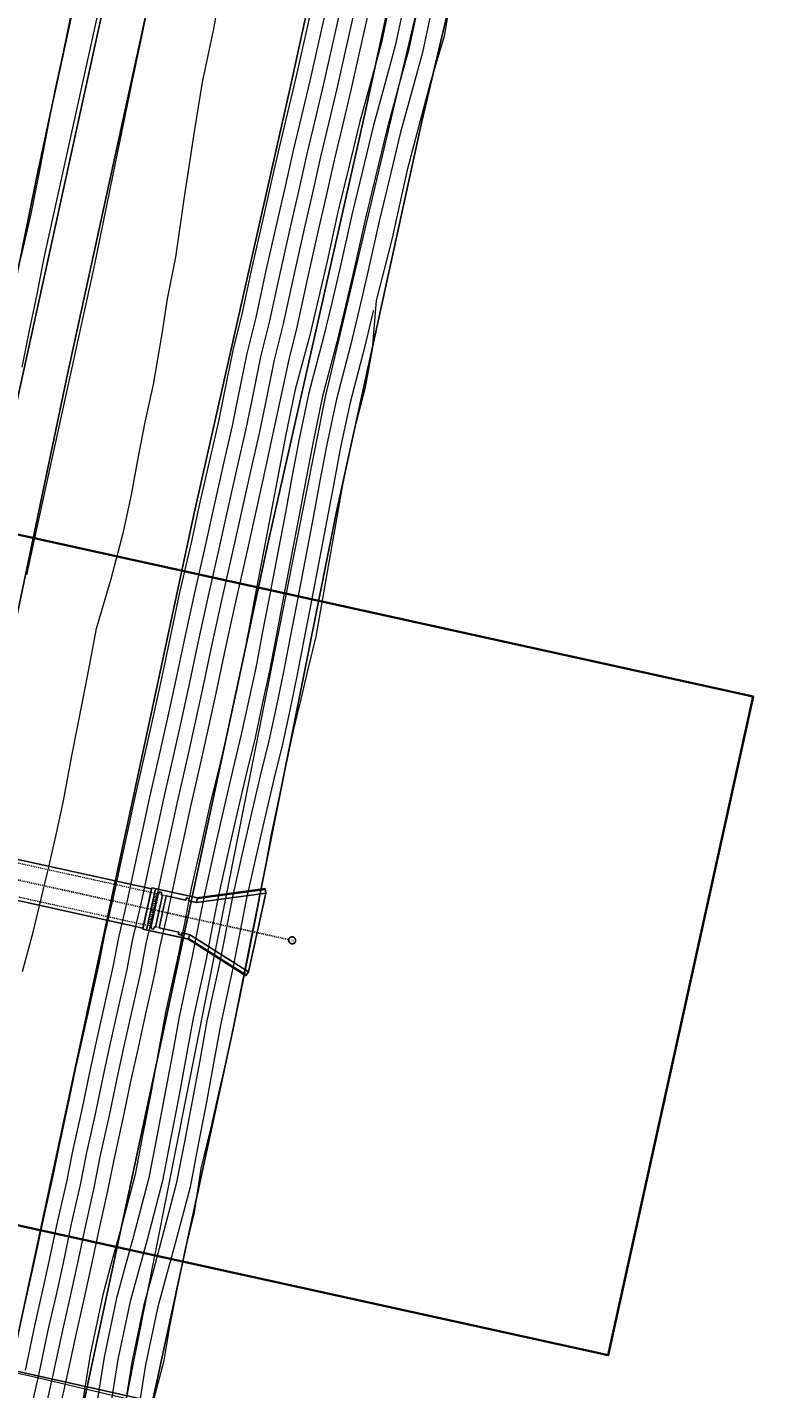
# Model space of a CAD drawing. Header units: metres. Extents: x 250001 to 257773, y 598992 to 609118.
# Tile 697 of 1056: x 254967 to 255048, y 601112 to 601257. Entities that reach past the tile are written whole.
import ezdxf
from ezdxf.lldxf.tags import DXFTag

# ---------------------------------------------------------------- set-up
doc = ezdxf.new("R2010")
doc.units = ezdxf.units.M
doc.linetypes.add('XX-HIDDEN', pattern=[4, 2, -2])
doc.linetypes.add('XX-STRAMIEN', pattern=[16, 10, -2, 2, -2])
for name, color, linetype, lineweight in [('B-WE-GR-GRAS-GV', 252, 'Continuous', 13), ('B-WE-GW-GRONDWERKLIJN_KRUIN-G', 252, 'Continuous', 18), ('B-WE-GW-GRONDWERKLIJN_TEEN-G', 90, 'Continuous', 18), ('B-WE-GW-TALUD_KRUIN-G', 252, 'Continuous', 18), ('B-WE-IE-TERREINAFSCHEIDING_KUNSTMATIG_HEKWERK-G', 252, 'IE-TERREINAFSCHEIDING-KUNSTMATIG', 18), ('B-WE-KG-GRENS_PERCEEL-G', 150, 'KG-PERCEEL', 18), ('B-WE-OG-WATER-GV', 252, 'Continuous', 18), ('B-WE-VH-KANTVERHARDING-G', 60, 'Continuous', 18), ('B-WE-VH-VERHARDING-G', 252, 'Continuous', 18), ('B-WE-VH-VERHARDING_HALFVERHARDING-GV', 252, 'Continuous', 18), ('B-WE-VH-VERHARDING_OPEN-GV', 252, 'Continuous', 18), ('N-CO-BC-BETONVORM-G', 50, 'Continuous', 25), ('N-CO-BC-BETONVORM-GN', 7, 'XX-HIDDEN', 18), ('T-WA-KG-GRENS_WERK-G', 7, 'XX-WERKGRENS', 35), ('X-XX-AL-REFERENTIE-G', 7, 'Continuous', 18), ('X_XX_AL_STRAMIENLIJN_G-1', 7, 'Continuous', 25), ('X_XX_AL_STRAMIENLIJN_G-2', 7, 'Continuous', 50), ('X_XX_AL_STRAMIENLIJN_G-3', 7, 'XX-STRAMIEN', 25)]:
    doc.layers.add(name, color=color, linetype=linetype, lineweight=lineweight)
doc.styles.add('NLCS-ISO', font='NLCS-ISO.ttf')
doc.styles.get("Standard").update_dxf_attribs({"font": 'NLCS-ISO.ttf'})
doc.linetypes.add('IE-TERREINAFSCHEIDING-KUNSTMATIG', pattern='A,4,[82,NLCS.shx,S=0.75,R=90,X=0,Y=0],4,-2', length=10)
tags = doc.linetypes.add('KG-PERCEEL', pattern='A,5.5,-2,["P",Standard,S=1.8,R=0,X=-0.5,Y=-0.9],-2,5.5,-2,[5,NLCS.SHX,S=0.75,R=0,X=0,Y=0],-2', length=19).pattern_tags.tags
tags[6] = DXFTag(74, 10)
doc.linetypes.add('XX-WERKGRENS', pattern='A,0,[137,NLCS.SHX,S=0.1,R=0,X=-1.1,Y=-1.35],-6', length=6)

# ---------------------------------------------------------------- blocks, each defined once
blk = doc.blocks.new('BS2021-132-Xref-KAD-20210617')
at = {"layer": 'B-WE-KG-GRENS_PERCEEL-G', "flags": 128}
blk.add_lwpolyline([(254907.422, 600750.902), (254912, 600815), (254918, 600889), (254964, 601042), (254999, 601218), (255017, 601294), (255020, 601325), (255015, 601354), (255000, 601414), (254968, 601478), (254940, 601559), (254919, 601592), (254834, 601658), (254818, 601666), (254801, 601670), (254760, 601673), (254708, 601664), (254681, 601664), (254664, 601673), (254661.278, 601676.5)], dxfattribs=at)
blk = doc.blocks.new('BS2021-132-Xref-inmeting-2d-20210906')
at = {"layer": 'B-WE-GW-GRONDWERKLIJN_KRUIN-G'}
for points in [[(254966.65, 601156.68), (254967.82, 601160.88), (254968.67, 601164.42), (254969.53, 601167.97), (254970.29, 601171.43), (254971.05, 601174.9), (254971.94, 601179.69), (254973.11, 601185.63), (254973.84, 601189.46), (254974.57, 601193.29), (254976.15, 601198.59), (254977.45, 601203.6), (254978.32, 601207.54), (254979.05, 601211.62), (254979.75, 601215.29), (254980.64, 601219.31), (254981.58, 601224.73), (254982.15, 601228.47), (254983.03, 601232.92), (254983.93, 601239.1), (254984.5, 601242.81), (254985.07, 601246.53), (254985.9, 601251.57), (254987.11, 601257.26), (254988.05, 601262.79)], [(254966.52, 601232.91), (254967.57, 601237.34), (254968.44, 601241.8), (254969.31, 601246.27), (254970.17, 601250.73), (254971.03, 601254.78), (254971.88, 601258.82)], [(254975.34, 601261.86), (254974.28, 601257.03), (254973.21, 601252.19), (254972.15, 601247.36), (254971.09, 601242.52), (254970.02, 601237.69), (254968.96, 601232.85), (254968.18, 601228.96), (254967.39, 601225.07), (254966.61, 601221.17)]]:
    blk.add_lwpolyline(points, dxfattribs=at)
at = {"layer": 'B-WE-GW-GRONDWERKLIJN_TEEN-G'}
blk.add_lwpolyline([(254967.13, 601198.99), (254968.16, 601203.74), (254969.18, 601208.48), (254970.03, 601212.37), (254970.89, 601216.26), (254971.74, 601220.15), (254972.6, 601224.04), (254973.45, 601227.93), (254974.31, 601231.81), (254975.31, 601236.68), (254976.31, 601241.54), (254977.32, 601246.4), (254978.32, 601251.26), (254979.32, 601256.12), (254980.33, 601260.99)], dxfattribs=at)
at = {"layer": 'B-WE-IE-TERREINAFSCHEIDING_KUNSTMATIG_HEKWERK-G'}
blk.add_lwpolyline([(254929.86, 601122.21), (254931.06, 601121.91), (254933.37, 601121.4), (254938.49, 601120.28), (254941.03, 601119.72), (254942.57, 601119.38), (254943.57, 601119.16), (254944.12, 601119.02), (254948.7, 601117.81), (254950.03, 601117.52), (254953.19, 601116.81), (254953.19, 601116.56), (254957.1, 601115.69), (254957.12, 601115.98), (254957.92, 601115.76), (254958.18, 601115.69), (254961.31, 601114.98), (254964.91, 601114.07), (254965.38, 601113.97), (254968.42, 601113.31), (254972.48, 601112.36), (254976.55, 601111.4), (254980.62, 601110.45), (254981.76, 601110.18)], dxfattribs=at)
at = {"layer": 'B-WE-VH-KANTVERHARDING-G'}
for points in [[(254980.73, 601111.15), (254981.8, 601115.16), (254982.4, 601118.77), (254983.21, 601122.93), (254984.07, 601127.03), (254985.04, 601130.97), (254985.75, 601135.64), (254986.8, 601140.01), (254987.63, 601143.68), (254988.47, 601147.36), (254989.19, 601150.68), (254989.92, 601154), (254990.86, 601158.73), (254991.8, 601163.47), (254992.52, 601167.4), (254993.25, 601171.32), (254994.03, 601175.02), (254994.82, 601178.71), (254995.61, 601182.41), (254996.41, 601185.74), (254997.21, 601189.08), (254998.01, 601192.42), (254998.73, 601196.47), (254999.44, 601200.52), (255000.16, 601204.57), (255000.88, 601208.62), (255002.07, 601214.37), (255003.27, 601219.04), (255004.04, 601223.06), (255004.44, 601228.28), (255005.31, 601231.6), (255006.17, 601234.93), (255007, 601238.66), (255007.82, 601242.38), (255009.02, 601246.96), (255010.22, 601251.53), (255011.73, 601256.54), (255012.81, 601262.86)], [(254966.53, 601119.34), (254967.28, 601122.69), (254968.03, 601126.03), (254968.95, 601130.39), (254969.88, 601134.52), (254970.53, 601137.8), (254971.52, 601142.26), (254972.34, 601146.21), (254973.04, 601149.35), (254973.99, 601153.64), (254974.85, 601157.48), (254975.44, 601160.61), (254976.37, 601164.57), (254977.19, 601168.37), (254977.93, 601171.78), (254978.75, 601175.6), (254979.9, 601180.59), (254980.78, 601184.58), (254981.57, 601188.13), (254982.45, 601192.36), (254983.48, 601197.11), (254984.71, 601202.43), (254985.57, 601206.43), (254986.62, 601211.07), (254987.58, 601215.22), (254988.2, 601218.24), (254989.15, 601222.95), (254990.11, 601226.81), (254991.2, 601231.82), (254992.35, 601236.94), (254993.22, 601240.78), (254994.1, 601244.62), (254994.99, 601248.35), (254995.88, 601252.07), (254996.77, 601256.02), (254997.65, 601259.96)]]:
    blk.add_lwpolyline(points, dxfattribs=at)
at = {"layer": 'B-WE-VH-VERHARDING-G'}
for points in [[(255005.97, 601260.39), (255004.99, 601255.81), (255003.82, 601251.52), (255002.64, 601247.24), (255001.49, 601242.5), (255000.34, 601237.75), (254999.2, 601232.48), (254998.26, 601228.53), (254997.33, 601224.58), (254995.79, 601218.78), (254994.74, 601213.8), (254994, 601209.87), (254993.26, 601205.95), (254992.37, 601201.3), (254991.48, 601196.65), (254990.79, 601193.01), (254990.09, 601189.37), (254989.33, 601185.83), (254988.56, 601182.28), (254987.68, 601178.59), (254986.79, 601174.91), (254985.74, 601170.24), (254984.68, 601165.57), (254983.99, 601162), (254983.29, 601158.43), (254981.95, 601152.3), (254981.16, 601147.99), (254980.37, 601143.67), (254979.53, 601139.34), (254978.69, 601135), (254977.06, 601128.83), (254976.15, 601125.5), (254975.24, 601122.17), (254973.9, 601115.8), (254973.09, 601110.67)], [(255007.44, 601260.07), (255006.45, 601255.46), (255005.26, 601251.13), (255004.1, 601246.86), (255002.95, 601242.14), (255001.81, 601237.42), (255000.66, 601232.15), (254999.72, 601228.19), (254998.78, 601224.22), (254997.25, 601218.44), (254996.21, 601213.51), (254995.47, 601209.6), (254994.73, 601205.67), (254993.84, 601201.02), (254992.96, 601196.37), (254992.26, 601192.73), (254991.56, 601189.07), (254990.79, 601185.51), (254990.02, 601181.95), (254989.13, 601178.24), (254988.25, 601174.57), (254987.2, 601169.91), (254986.15, 601165.26), (254985.46, 601161.71), (254984.76, 601158.12), (254983.42, 601152), (254982.64, 601147.72), (254981.84, 601143.4), (254981, 601139.05), (254980.16, 601134.67), (254978.51, 601128.44), (254977.6, 601125.1), (254976.7, 601121.81), (254975.38, 601115.52), (254974.56, 601110.39)], [(255002.04, 601258.99), (255001.16, 601255.04), (255000.27, 601251.06), (254999.37, 601247.3), (254998.48, 601243.6), (254997.61, 601239.78), (254996.74, 601235.94), (254995.59, 601230.85), (254994.49, 601225.79), (254993.54, 601221.96), (254992.61, 601217.35), (254991.98, 601214.26), (254991, 601210.07), (254989.97, 601205.46), (254989.1, 601201.45), (254987.87, 601196.12), (254986.85, 601191.43), (254985.97, 601187.19), (254985.18, 601183.61), (254984.29, 601179.6), (254983.14, 601174.62), (254982.33, 601170.83), (254981.59, 601167.42), (254980.76, 601163.58), (254979.85, 601159.67), (254979.26, 601156.57), (254978.38, 601152.67), (254977.43, 601148.38), (254976.74, 601145.26), (254975.92, 601141.32), (254974.94, 601136.88), (254974.28, 601133.59), (254973.35, 601129.43), (254972.43, 601125.08), (254971.67, 601121.7), (254970.93, 601118.38), (254969.88, 601113.44), (254968.66, 601108.09)], [(255000.58, 601259.31), (254999.69, 601255.36), (254998.81, 601251.4), (254997.91, 601247.65), (254997.02, 601243.94), (254996.15, 601240.11), (254995.28, 601236.27), (254994.13, 601231.17), (254993.03, 601226.13), (254992.07, 601222.29), (254991.14, 601217.65), (254990.52, 601214.58), (254989.54, 601210.4), (254988.5, 601205.79), (254987.64, 601201.77), (254986.4, 601196.45), (254985.38, 601191.74), (254984.5, 601187.5), (254983.71, 601183.93), (254982.83, 601179.93), (254981.68, 601174.95), (254980.86, 601171.15), (254980.12, 601167.73), (254979.3, 601163.91), (254978.38, 601159.98), (254977.79, 601156.87), (254976.91, 601152.99), (254975.97, 601148.7), (254975.28, 601145.57), (254974.45, 601141.63), (254973.47, 601137.19), (254972.81, 601133.9), (254971.88, 601129.75), (254970.96, 601125.4), (254970.21, 601122.03), (254969.46, 601118.7), (254968.41, 601113.76), (254967.19, 601108.4)], [(254999.11, 601259.64), (254998.23, 601255.69), (254997.34, 601251.74), (254996.45, 601248), (254995.56, 601244.28), (254994.69, 601240.44), (254993.81, 601236.61), (254992.66, 601231.5), (254991.57, 601226.47), (254990.61, 601222.62), (254989.67, 601217.95), (254989.05, 601214.9), (254988.08, 601210.74), (254987.04, 601206.11), (254986.17, 601202.1), (254984.94, 601196.78), (254983.92, 601192.05), (254983.03, 601187.82), (254982.25, 601184.25), (254981.36, 601180.26), (254980.22, 601175.27), (254979.4, 601171.46), (254978.66, 601168.05), (254977.83, 601164.24), (254976.91, 601160.29), (254976.32, 601157.18), (254975.45, 601153.32), (254974.51, 601149.02), (254973.81, 601145.89), (254972.99, 601141.95), (254972, 601137.5), (254971.35, 601134.21), (254970.42, 601130.07), (254969.49, 601125.71), (254968.74, 601122.36), (254967.99, 601119.02), (254966.95, 601114.09)], [(255008.91, 601259.76), (255007.91, 601255.1), (255006.71, 601250.73), (255005.55, 601246.49), (255004.41, 601241.79), (255003.27, 601237.08), (255002.12, 601231.82), (255001.18, 601227.84), (255000.24, 601223.85), (254998.71, 601218.09), (254997.68, 601213.21), (254996.95, 601209.32), (254996.2, 601205.39), (254995.32, 601200.74), (254994.43, 601196.09), (254993.74, 601192.45), (254993.03, 601188.77), (254992.26, 601185.19), (254991.49, 601181.62), (254990.59, 601177.89), (254989.71, 601174.23), (254988.66, 601169.58), (254987.62, 601164.95), (254986.93, 601161.42), (254986.23, 601157.82), (254984.89, 601151.71), (254984.11, 601147.44), (254983.32, 601143.12), (254982.48, 601138.77), (254981.62, 601134.34), (254979.96, 601128.05), (254979.05, 601124.7), (254978.16, 601121.46), (254976.85, 601115.25), (254976.04, 601110.11)], [(255010.37, 601259.44), (255009.36, 601254.74), (255008.16, 601250.34), (255007, 601246.11), (255005.87, 601241.44), (255004.73, 601236.74), (255003.58, 601231.49), (255002.64, 601227.5), (255001.69, 601223.49), (255000.17, 601217.74), (254999.15, 601212.92), (254998.42, 601209.04), (254997.68, 601205.11), (254996.79, 601200.46), (254995.9, 601195.81), (254995.21, 601192.17), (254994.5, 601188.48), (254993.73, 601184.88), (254992.95, 601181.28), (254992.05, 601177.54), (254991.17, 601173.89), (254990.12, 601169.25), (254989.09, 601164.64), (254988.4, 601161.14), (254987.7, 601157.52), (254986.36, 601151.41), (254985.59, 601147.17), (254984.79, 601142.84), (254983.95, 601138.49), (254983.08, 601134), (254981.41, 601127.66), (254980.5, 601124.31), (254979.62, 601121.11), (254978.33, 601114.98), (254977.51, 601109.83)], [(255003.51, 601258.66), (255002.62, 601254.71), (255001.73, 601250.72), (255000.82, 601246.95), (254999.94, 601243.25), (254999.07, 601239.45), (254998.2, 601235.61), (254997.06, 601230.53), (254995.95, 601225.44), (254995.09, 601221.98), (254992.33, 601209.13), (254991.43, 601205.14), (254990.56, 601201.12), (254989.33, 601195.79), (254988.32, 601191.11), (254987.43, 601186.87), (254986.64, 601183.28), (254985.75, 601179.27), (254984.61, 601174.3), (254983.79, 601170.51), (254983.05, 601167.1), (254982.22, 601163.25), (254981.32, 601159.36), (254980.72, 601156.26), (254979.84, 601152.34), (254978.9, 601148.05), (254978.21, 601144.94), (254977.39, 601141), (254976.41, 601136.57), (254975.75, 601133.27), (254974.82, 601129.11), (254973.89, 601124.76), (254973.13, 601121.38), (254972.39, 601118.06), (254971.34, 601113.12), (254970.13, 601107.79)], [(255004.12, 601227.23), (255004.1, 601227.15), (255003.15, 601223.12), (255001.63, 601217.4), (255000.62, 601212.62), (254999.89, 601208.76), (254999.15, 601204.83), (254998.26, 601200.18), (254997.38, 601195.53), (254996.68, 601191.89), (254995.97, 601188.18), (254995.19, 601184.56), (254994.41, 601180.95), (254993.51, 601177.19), (254992.63, 601173.55), (254991.59, 601168.92), (254990.55, 601164.33), (254989.88, 601160.85), (254989.17, 601157.21), (254987.83, 601151.11), (254987.06, 601146.9), (254986.27, 601142.56), (254985.42, 601138.2), (254984.55, 601133.67), (254982.86, 601127.27), (254981.94, 601123.91), (254981.08, 601120.76), (254979.81, 601114.71), (254978.99, 601109.55)]]:
    blk.add_lwpolyline(points, dxfattribs=at)
blk = doc.blocks.new('BS2021-132-Xref-BGT-GRIJS-20210617-aangepast')
at = {"layer": 'B-WE-GR-GRAS-GV', "flags": 128}
for points in [[(254980.373, 601261.242), (254971.475, 601220.413), (254957.601, 601154.289), (254949.393, 601118.266), (254965.496, 601114.662), (254984.994, 601205.587), (254995.385, 601251.623), (255003.745, 601290.058)], [(254976.819, 601319.758), (254933.271, 601121.875), (254942.193, 601119.878), (254945.617, 601135.524), (254950.45, 601156.987), (254955.045, 601178.285), (254960.804, 601205.905), (254965.333, 601227.434), (254968.143, 601241.151), (254969.784, 601248.981), (254972.739, 601262.666)], [(254972.739, 601262.666), (254969.784, 601248.981), (254968.143, 601241.151), (254965.333, 601227.434), (254960.804, 601205.905), (254955.045, 601178.285), (254950.45, 601156.987), (254945.617, 601135.524), (254942.193, 601119.878), (254944.328, 601119.4), (254960.959, 601194.428), (254979.955, 601280.798)]]:
    blk.add_lwpolyline(points, dxfattribs=at)
blk.add_lwpolyline([(254992.906, 601328.328), (254988.201, 601317.658), (254987.65, 601313.872), (254983.077, 601292.717), (254979.955, 601280.798), (254960.959, 601194.428), (254944.328, 601119.4), (254949.393, 601118.266), (254957.601, 601154.289), (254971.475, 601220.413), (254980.373, 601261.242), (254987.989, 601296.864), (254993.169, 601322.998)], close=True, dxfattribs=at)
at = {"layer": 'B-WE-GW-TALUD_KRUIN-G', "flags": 128}
blk.add_lwpolyline([(254942.193, 601119.878), (254945.617, 601135.524), (254950.45, 601156.987), (254955.045, 601178.285), (254960.804, 601205.905), (254965.333, 601227.434), (254968.143, 601241.151), (254969.784, 601248.981), (254972.739, 601262.666)], dxfattribs=at)
at = {"layer": 'B-WE-OG-WATER-GV', "flags": 128}
blk.add_lwpolyline([(255111.494, 601334.396), (255016.657, 601361.777), (255016.305, 601361.813), (255015.962, 601361.725), (255015.672, 601361.522), (255015.47, 601361.231), (255015.382, 601360.888), (255015.42, 601360.536), (255015.578, 601360.219), (255016.848, 601358.412), (255017.444, 601357.482), (255019.38, 601353.991), (255020.955, 601350.323), (255022.154, 601346.516), (255022.964, 601342.607), (255023.378, 601338.637), (255023.39, 601334.645), (255022.035, 601306.001), (255019.127, 601289.01), (255009.285, 601247.379), (255000.146, 601205.588), (254989.148, 601150.539), (254980.546, 601110.781)], dxfattribs=at)
at = {"layer": 'B-WE-VH-VERHARDING_HALFVERHARDING-GV', "flags": 128}
blk.add_lwpolyline([(255011.617, 601286.806), (255003.252, 601248.347), (254992.864, 601202.326), (254973.568, 601112.343), (254980.546, 601110.781), (254989.148, 601150.539), (255000.146, 601205.588), (255009.285, 601247.379), (255019.127, 601289.01)], dxfattribs=at)
blk.add_lwpolyline([(254980.546, 601110.781), (254973.568, 601112.343), (254941.044, 600960.29), (254908.041, 600801.832), (254905.099, 600783.249), (254903.07, 600764.544), (254901.96, 600745.762), (254901.771, 600726.948), (254902.505, 600708.148), (254909.883, 600624.083), (254916.417, 600624.547), (254914.194, 600647.339), (254911.566, 600675.847), (254909.28, 600696.2), (254908.082, 600716.645), (254907.976, 600737.126), (254908.962, 600757.583), (254911.038, 600777.958), (254914.197, 600798.194), (254947.2, 600956.652)], close=True, dxfattribs=at)
at = {"layer": 'B-WE-VH-VERHARDING_OPEN-GV', "flags": 128}
for points in [[(254970.793, 601439.69), (254989.657, 601389.426), (254998.311, 601367.214), (255004.289, 601347.041), (255007.747, 601333.404), (255009.308, 601321.43), (255008.178, 601310.128), (255003.745, 601290.058), (254995.385, 601251.623), (254984.994, 601205.587), (254965.496, 601114.662), (254965.39, 601114.173), (254973.568, 601112.343), (254992.864, 601202.326), (255003.252, 601248.347), (255011.617, 601286.806), (255016.184, 601307.482), (255017.502, 601320.66), (255015.696, 601334.508), (255012.027, 601348.977), (255005.86, 601369.789), (254997.066, 601392.359), (254978.236, 601442.533)], [(254908.041, 600801.832), (254941.044, 600960.29), (254973.568, 601112.343), (254965.39, 601114.173), (254965.284, 601113.685), (254958.784, 601083.716), (254952.565, 601057.086), (254946.949, 601029.791), (254923.755, 600919.584), (254908.024, 600843.964)]]:
    blk.add_lwpolyline(points, dxfattribs=at)
blk = doc.blocks.new('Grid - 5_0_Bubble-119038-WCS_N_A_P_ Copy 1')
at = {"layer": 'X_XX_AL_STRAMIENLIJN_G-1'}
blk.add_ellipse((0, 0), major_axis=(7.5, 0), ratio=1, dxfattribs=at)
blk = doc.blocks.new('Getijdenduiker_RD')
at = {"layer": 'N-CO-BC-BETONVORM-G'}
for p, q in [((254980445, 601165502), (254953734, 601171380)), ((254952810, 601167180), (254979521, 601161302)), ((254980466, 601165599), (254979499, 601161202)), ((254979521, 601161302), (254980445, 601165502)), ((254979890, 601161118), (254980857, 601165513)), ((254981140, 601164939), (254980388, 601161521)), ((254980466, 601165599), (254985349, 601164525)), ((254981189, 601164928), (254981140, 601164939)), ((254981189, 601164928), (254981243, 601165172)), ((254981243, 601165172), (254981536, 601165108)), ((254981536, 601165108), (254981482, 601164864)), ((254992626, 601165021), (254985242, 601164037)), ((254992560, 601165516), (254985263, 601164544)), ((254985333, 601164453), (254992573, 601165417)), ((254990778, 601156625), (254992626, 601165021)), ((254992560, 601165516), (254992626, 601165021)), ((254980876, 601161413), (254981628, 601164832)), ((254982019, 601164746), (254981267, 601161327)), ((254981628, 601164832), (254981482, 601164864)), ((254984119, 601164284), (254982019, 601164746)), ((254984119, 601164284), (254984172, 601164528)), ((254984172, 601164528), (254984465, 601164463)), ((254984465, 601164463), (254984412, 601164219)), ((254985242, 601164036), (254984412, 601164219)), ((254985349, 601164525), (254985242, 601164036)), ((254984382, 601160130), (254979499, 601161204)), ((254979499, 601161202), (254984301, 601160145)), ((254980383, 601161266), (254980437, 601161510)), ((254980676, 601161201), (254980383, 601161266)), ((254980388, 601161521), (254980437, 601161510)), ((254980730, 601161446), (254980676, 601161201)), ((254980730, 601161446), (254980876, 601161413)), ((254981267, 601161327), (254983366, 601160865)), ((254983313, 601160621), (254983366, 601160865)), ((254983606, 601160557), (254983313, 601160621)), ((254983659, 601160801), (254983606, 601160557)), ((254983659, 601160801), (254984490, 601160618)), ((254984490, 601160618), (254984382, 601160130)), ((254984490, 601160618), (254990778, 601156625)), ((254984301, 601160145), (254990510, 601156203)), ((254990564, 601156288), (254984398, 601160202)), ((254990778, 601156625), (254990510, 601156203))]:
    blk.add_line(p, q, dxfattribs=at)
at = {"layer": 'N-CO-BC-BETONVORM-GN'}
for p, q in [((254980749, 601165025), (254952867, 601171161)), ((254952407, 601167678), (254979997, 601161607)), ((254980192, 601161564), (254980945, 601164982)), ((254980749, 601165025), (254980945, 601164982)), ((254980945, 601164982), (254981140, 601164939)), ((254981628, 601164832), (254982019, 601164746)), ((254980192, 601161564), (254979997, 601161607)), ((254980388, 601161521), (254980192, 601161564)), ((254981267, 601161327), (254980876, 601161413))]:
    blk.add_line(p, q, dxfattribs=at)
at = {"layer": 'X_XX_AL_STRAMIENLIJN_G-3'}
blk.add_line((254898027, 601181438), (254995088, 601160078), dxfattribs=at)
at = {"layer": 'X_XX_AL_STRAMIENLIJN_G-1', "xscale": 49.99999999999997, "yscale": 49.99999999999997, "zscale": 49.99999999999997, "rotation": 257.5889999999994}
blk.add_blockref('Grid - 5_0_Bubble-119038-WCS_N_A_P_ Copy 1', (254995455, 601159997), dxfattribs=at)
at = {"layer": 'X_XX_AL_STRAMIENLIJN_G-2', "insert": (254995304, 601160107), "char_height": 250, "width": 392.83, "attachment_point": 1, "style": 'NLCS-ISO'}
blk.add_mtext('Al', dxfattribs=at)

msp = doc.modelspace()

# ---------------------------------------------------------------- linework, layer by layer
at = {"layer": 'T-WA-KG-GRENS_WERK-G', "linetype": 'IE-TERREINAFSCHEIDING-KUNSTMATIG'}
msp.add_lwpolyline([(254864.957, 601225.577), (255044.657, 601186.03), (255029.182, 601115.713), (254849.483, 601155.259)], close=True, dxfattribs=at)

# ---------------------------------------------------------------- block references
at = {"xscale": 0.001, "yscale": 0.001, "zscale": 0.001}
msp.add_blockref('Getijdenduiker_RD', (0, 0), dxfattribs=at)
at = {"layer": 'X-XX-AL-REFERENTIE-G'}
for name in ['BS2021-132-Xref-BGT-GRIJS-20210617-aangepast', 'BS2021-132-Xref-KAD-20210617', 'BS2021-132-Xref-inmeting-2d-20210906']:
    msp.add_blockref(name, (0, 0), dxfattribs=at)

doc.saveas('drawing.dxf')
